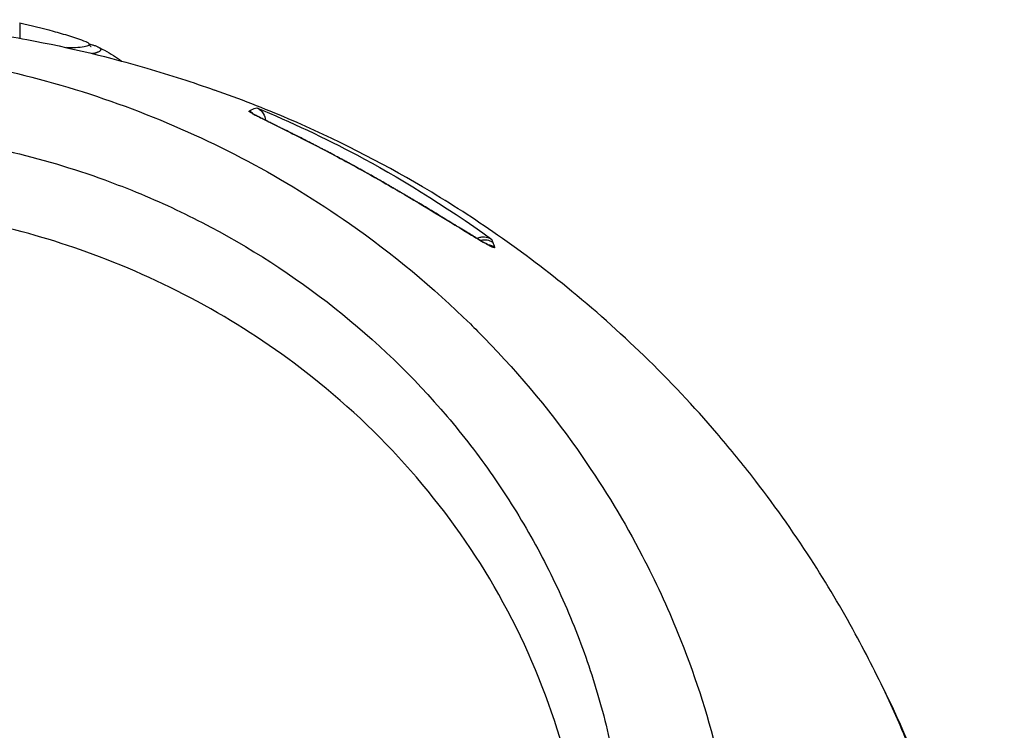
# Model space of a CAD drawing. Header units: millimetres. Extents: x 0 to 4378, y 0 to 2376.
# Tile 629 of 656: x 2258 to 2292, y 1886 to 1910. Entities that reach past the tile are written whole.
import ezdxf

# ---------------------------------------------------------------- set-up
doc = ezdxf.new("R2010")
doc.units = ezdxf.units.MM
doc.header["$LTSCALE"] = 0.2

# ---------------------------------------------------------------- blocks, each defined once
blk = doc.blocks.new('A$C1d6742d2')
blk.add_line((15.478, 1406.801), (15.478, 1406.801))
for centre, major_axis, ratio, start_param, end_param in [((6.921, 1410.061), (-0.013, -0.43), 0.572551, 0.327966, 0.328098), ((14.72, 1406.653), (-0.358, 0.349), 0.999766, 4.712389, 5.08065), ((14.72, 1406.653), (-0.353, 0.354), 0.999764, 4.712389, 4.712489), ((23.053, 1402.158), (-0.468, -0.177), 0.998759, 3.730383, 4.627513), ((23.11, 1401.999), (0.472, 0.165), 0.998587, 0.605147, 1.111631), ((12.439, 472.457), (10.072, 931.151), 0.019214, 6.236048, 6.238777), ((12.785, 492.008), (9.744, 911.578), 0.019207, 6.232437, 6.236049)]:
    blk.add_ellipse(centre, major_axis=major_axis, ratio=ratio, start_param=start_param, end_param=end_param)
for points, knots in [([(-13.379, 1407.963), (-11.198, 1408.711), (-8.826, 1409.394), (-4.67, 1409.998), (-3.65, 1410.115), (-1.895, 1410.23), (-1.251, 1410.257), (0.051, 1410.278), (0.725, 1410.271), (1.865, 1410.23), (2.361, 1410.202), (3.482, 1410.12), (4.091, 1410.058), (5.6, 1409.875), (6.446, 1409.74), (8.766, 1409.306), (10.116, 1408.969), (12.196, 1408.361), (12.974, 1408.108), (13.72, 1407.845)], [0, 0, 0, 0, 1.37757, 1.37757, 1.768268, 1.768268, 1.967159, 1.967159, 2.162214, 2.162214, 2.321647, 2.321647, 2.544667, 2.544667, 2.910913, 2.910913, 3.616722, 3.616722, 4.073102, 4.073102, 4.073102, 4.073102]), ([(6.988, 1410.172), (6.988, 1410.171), (6.988, 1410.17), (6.988, 1410.165), (6.988, 1410.165), (6.988, 1410.13), (6.988, 1409.974), (6.988, 1409.681), (6.988, 1409.66), (6.988, 1409.638)], [-5.446853, -5.446853, -5.446853, -5.446853, -5.1247, -5.1247, -5.082989, -5.082989, -2.541442, -2.541442, -2.346652, -2.346652, -2.346652, -2.346652]), ([(6.988, 1410.172), (7.378, 1410.083), (7.765, 1409.987), (8.333, 1409.829), (8.519, 1409.775), (8.89, 1409.66), (9.079, 1409.596), (9.268, 1409.523)], [0, 0, 0, 0, 0.1204132, 0.1204132, 0.1814124, 0.1814124, 0.2424095, 0.2424095, 0.2424095, 0.2424095]), ([(9.268, 1409.523), (9.275, 1409.52), (9.282, 1409.517), (9.288, 1409.514), (9.292, 1409.513), (9.295, 1409.512), (9.299, 1409.51)], [10.7660296, 10.7660296, 10.7660296, 10.7660296, 10.8476812, 10.8476812, 10.8476812, 10.8899118, 10.8899118, 10.8899118, 10.8899118]), ([(9.299, 1409.51), (9.375, 1409.475), (9.404, 1409.437), (9.36, 1409.381), (9.323, 1409.362), (9.267, 1409.347)], [10.889931, 10.889931, 10.889931, 10.889931, 11.886462, 11.886462, 12.517617, 12.517617, 12.517617, 12.517617]), ([(9.386, 1409.44), (9.392, 1409.439), (9.398, 1409.437), (9.404, 1409.436), (9.409, 1409.435), (9.415, 1409.433), (9.421, 1409.432), (9.446, 1409.426), (9.471, 1409.419), (9.494, 1409.412), (9.495, 1409.412), (9.497, 1409.411), (9.498, 1409.411), (9.511, 1409.407), (9.524, 1409.403), (9.537, 1409.399), (9.555, 1409.393), (9.573, 1409.387), (9.59, 1409.38), (9.606, 1409.374), (9.622, 1409.368), (9.637, 1409.362), (9.639, 1409.361), (9.641, 1409.36), (9.642, 1409.359), (9.655, 1409.354), (9.666, 1409.349), (9.677, 1409.344), (9.688, 1409.339), (9.698, 1409.333), (9.707, 1409.328), (9.716, 1409.324), (9.724, 1409.319), (9.731, 1409.315), (9.734, 1409.313), (9.738, 1409.31), (9.741, 1409.308), (9.748, 1409.304), (9.754, 1409.299), (9.759, 1409.295), (9.764, 1409.291), (9.769, 1409.286), (9.773, 1409.282), (9.777, 1409.277), (9.781, 1409.273), (9.783, 1409.268), (9.785, 1409.265), (9.786, 1409.262), (9.787, 1409.259), (9.788, 1409.258), (9.788, 1409.257), (9.789, 1409.255), (9.789, 1409.252), (9.79, 1409.249), (9.79, 1409.246), (9.79, 1409.244), (9.79, 1409.241), (9.79, 1409.238), (9.789, 1409.233), (9.787, 1409.228), (9.785, 1409.222), (9.782, 1409.217), (9.778, 1409.212), (9.774, 1409.207), (9.772, 1409.205), (9.77, 1409.203), (9.768, 1409.201), (9.763, 1409.196), (9.757, 1409.191), (9.751, 1409.187), (9.748, 1409.184), (9.744, 1409.182), (9.741, 1409.18), (9.737, 1409.177), (9.733, 1409.175), (9.729, 1409.173), (9.721, 1409.168), (9.713, 1409.164), (9.704, 1409.159), (9.696, 1409.156), (9.689, 1409.152), (9.68, 1409.149), (9.674, 1409.147), (9.668, 1409.144), (9.662, 1409.142), (9.655, 1409.139), (9.648, 1409.137), (9.64, 1409.134), (9.635, 1409.133), (9.629, 1409.131), (9.623, 1409.129), (9.612, 1409.126), (9.601, 1409.123), (9.589, 1409.12), (9.57, 1409.115), (9.551, 1409.111), (9.53, 1409.107), (9.522, 1409.105), (9.514, 1409.104), (9.505, 1409.103)], [9.920618, 9.920618, 9.920618, 9.920618, 9.959321, 9.959321, 9.959321, 9.996237, 9.996237, 9.996237, 10.166447, 10.166447, 10.166447, 10.176737, 10.176737, 10.176737, 10.27664, 10.27664, 10.27664, 10.426065, 10.426065, 10.426065, 10.575489, 10.575489, 10.575489, 10.593515, 10.593515, 10.593515, 10.717927, 10.717927, 10.717927, 10.842339, 10.842339, 10.842339, 10.95145, 10.95145, 10.95145, 11.003993, 11.003993, 11.003993, 11.112709, 11.112709, 11.112709, 11.222716, 11.222716, 11.222716, 11.339584, 11.339584, 11.339584, 11.41292, 11.41292, 11.41292, 11.444256, 11.444256, 11.444256, 11.520181, 11.520181, 11.520181, 11.586547, 11.586547, 11.586547, 11.714284, 11.714284, 11.714284, 11.834829, 11.834829, 11.834829, 11.888165, 11.888165, 11.888165, 12.00275, 12.00275, 12.00275, 12.058849, 12.058849, 12.058849, 12.121438, 12.121438, 12.121438, 12.234436, 12.234436, 12.234436, 12.326407, 12.326407, 12.326407, 12.394351, 12.394351, 12.394351, 12.4652, 12.4652, 12.4652, 12.5211, 12.5211, 12.5211, 12.622511, 12.622511, 12.622511, 12.780422, 12.780422, 12.780422, 12.842286, 12.842286, 12.842286, 12.842286]), ([(9.387, 1409.433), (9.398, 1409.408), (9.411, 1409.39), (9.431, 1409.364), (9.439, 1409.357), (9.45, 1409.348), (9.452, 1409.346), (9.452, 1409.346)], [0.00181049, 0.00181049, 0.00181049, 0.00181049, 0.01597892, 0.01597892, 0.02989657, 0.02989657, 0.04476116, 0.04476116, 0.04476116, 0.04476116]), ([(9.711, 1409.327), (9.78, 1409.292), (9.847, 1409.258), (10.022, 1409.162), (10.127, 1409.101), (10.322, 1408.976), (10.413, 1408.914), (10.501, 1408.846)], [0.00303927, 0.00303927, 0.00303927, 0.00303927, 0.02725657, 0.02725657, 0.065694, 0.065694, 0.0997173, 0.0997173, 0.0997173, 0.0997173]), ([(3.068, 1409.103), (4.445, 1408.947), (5.82, 1408.689), (8.493, 1408.018), (9.811, 1407.602), (13.686, 1406.108), (16.132, 1404.807), (19.871, 1402.185), (21.266, 1401.024), (22.721, 1399.594), (22.884, 1399.43), (24.294, 1397.984), (25.43, 1396.606), (27.197, 1394.053), (27.883, 1392.917), (28.947, 1390.869), (29.359, 1389.976), (30.276, 1387.715), (30.729, 1386.325), (31.169, 1384.56), (31.251, 1384.208), (31.44, 1383.319), (31.538, 1382.783), (31.704, 1381.753), (31.78, 1381.212), (31.839, 1380.676)], [0.000006, 0.000006, 0.000006, 0.000006, 0.415915, 0.415915, 0.829157, 0.829157, 1.642303, 1.642303, 2.181975, 2.181975, 2.250978, 2.250978, 2.784949, 2.784949, 3.180899, 3.180899, 3.475323, 3.475323, 3.911917, 3.911917, 4.020234, 4.020234, 4.184358, 4.184358, 4.345765, 4.345765, 4.345765, 4.345765]), ([(40.73, 1369.8), (40.73, 1369.846), (40.73, 1369.892), (40.73, 1369.985), (40.73, 1370.028), (40.729, 1370.167), (40.729, 1370.258), (40.726, 1370.533), (40.722, 1370.716), (40.715, 1371.021), (40.711, 1371.143), (40.69, 1371.754), (40.665, 1372.241), (40.607, 1373.055), (40.58, 1373.38), (40.508, 1374.138), (40.459, 1374.57), (40.33, 1375.579), (40.243, 1376.155), (40.011, 1377.495), (39.856, 1378.259), (39.44, 1380.036), (39.161, 1381.046), (38.659, 1382.623), (38.462, 1383.195), (38.012, 1384.414), (37.754, 1385.061), (37.33, 1386.047), (37.177, 1386.389), (36.659, 1387.508), (36.27, 1388.279), (35.378, 1389.918), (34.866, 1390.781), (33.687, 1392.605), (33.009, 1393.563), (31.89, 1395.001), (31.487, 1395.495), (30.281, 1396.901), (29.441, 1397.798), (27.71, 1399.479), (26.825, 1400.268), (25.075, 1401.691), (24.222, 1402.333), (22.551, 1403.485), (21.744, 1404.002), (19.444, 1405.36), (17.895, 1406.15), (15.436, 1407.207), (14.588, 1407.539), (13.72, 1407.845)], [-7.729646, -7.729646, -7.729646, -7.729646, -7.7105, -7.7105, -7.690784, -7.690784, -7.652085, -7.652085, -7.574411, -7.574411, -7.52262, -7.52262, -7.315388, -7.315388, -7.177354, -7.177354, -6.993313, -6.993313, -6.748015, -6.748015, -6.420978, -6.420978, -5.985072, -5.985072, -5.73644, -5.73644, -5.452577, -5.452577, -5.301087, -5.301087, -4.95462, -4.95462, -4.558517, -4.558517, -4.106103, -4.106103, -3.864795, -3.864795, -3.410322, -3.410322, -2.984789, -2.984789, -2.612354, -2.612354, -2.286343, -2.286343, -1.715455, -1.715455, -1.424487, -1.424487, -1.424487, -1.424487]), ([(14.916, 1407.113), (14.94, 1407.131), (14.964, 1407.147), (14.989, 1407.161), (15.053, 1407.197), (15.117, 1407.221), (15.181, 1407.23)], [0, 0, 0, 0, 0.2372022, 0.2372022, 0.2372022, 0.8578116, 0.8578116, 0.8578116, 0.8578116]), ([(15.181, 1407.23), (15.205, 1407.221), (15.226, 1407.209), (15.267, 1407.183), (15.286, 1407.167), (15.34, 1407.118), (15.373, 1407.079), (15.444, 1406.963), (15.473, 1406.882), (15.478, 1406.802)], [0.00000022, 0.00000022, 0.00000022, 0.00000022, 0.00809349, 0.00809349, 0.01746003, 0.01746003, 0.03766224, 0.03766224, 0.07105432, 0.07105432, 0.07105432, 0.07105432]), ([(15.181, 1407.23), (16.338, 1406.75), (17.541, 1406.181), (20.007, 1404.868), (21.648, 1403.881), (23.296, 1402.682)], [0.0000044, 0.0000044, 0.0000044, 0.0000044, 0.3995554, 0.3995554, 0.9019012, 0.9019012, 0.9019012, 0.9019012]), ([(23.405, 1402.403), (23.412, 1402.384), (23.391, 1402.385), (23.348, 1402.402), (23.337, 1402.406), (23.325, 1402.411), (23.311, 1402.418), (23.297, 1402.424), (23.282, 1402.431), (23.266, 1402.439), (23.235, 1402.455), (23.199, 1402.474), (23.161, 1402.495), (23.158, 1402.497), (23.155, 1402.498), (23.152, 1402.5), (23.076, 1402.542), (22.984, 1402.596), (22.879, 1402.658), (22.875, 1402.66), (22.871, 1402.663), (22.867, 1402.665), (22.759, 1402.729), (22.639, 1402.802), (22.511, 1402.881), (22.502, 1402.886), (22.493, 1402.891), (22.485, 1402.896), (22.34, 1402.985), (22.188, 1403.079), (22.019, 1403.182), (21.93, 1403.237), (21.836, 1403.294), (21.737, 1403.356), (21.697, 1403.38), (21.656, 1403.405), (21.615, 1403.43), (21.566, 1403.46), (21.516, 1403.491), (21.466, 1403.521), (21.333, 1403.602), (21.197, 1403.685), (21.058, 1403.769), (20.986, 1403.812), (20.916, 1403.854), (20.845, 1403.897), (20.81, 1403.918), (20.775, 1403.939), (20.74, 1403.96), (20.705, 1403.981), (20.67, 1404.002), (20.633, 1404.023), (20.598, 1404.044), (20.563, 1404.065), (20.526, 1404.087), (20.506, 1404.099), (20.486, 1404.111), (20.465, 1404.123), (20.427, 1404.146), (20.389, 1404.168), (20.352, 1404.19), (20.314, 1404.212), (20.277, 1404.234), (20.24, 1404.256), (20.203, 1404.278), (20.166, 1404.3), (20.128, 1404.322), (20.12, 1404.326), (20.113, 1404.331), (20.105, 1404.335), (20.069, 1404.356), (20.032, 1404.378), (19.995, 1404.4), (19.959, 1404.42), (19.923, 1404.441), (19.885, 1404.463), (19.85, 1404.484), (19.813, 1404.505), (19.775, 1404.527), (19.644, 1404.602), (19.513, 1404.678), (19.381, 1404.752), (19.355, 1404.768), (19.329, 1404.782), (19.304, 1404.797), (19.294, 1404.802), (19.285, 1404.807), (19.275, 1404.813), (19.25, 1404.827), (19.226, 1404.841), (19.201, 1404.855), (19.177, 1404.868), (19.152, 1404.882), (19.126, 1404.897), (19.102, 1404.91), (19.078, 1404.924), (19.052, 1404.938), (19.031, 1404.95), (19.009, 1404.963), (18.986, 1404.975), (18.831, 1405.062), (18.676, 1405.148), (18.523, 1405.232), (18.496, 1405.246), (18.471, 1405.26), (18.445, 1405.274), (18.42, 1405.288), (18.396, 1405.301), (18.371, 1405.315), (18.36, 1405.32), (18.35, 1405.326), (18.34, 1405.332), (18.293, 1405.357), (18.245, 1405.383), (18.193, 1405.411), (18.169, 1405.424), (18.144, 1405.438), (18.118, 1405.452), (18.1, 1405.461), (18.082, 1405.471), (18.063, 1405.481), (18.02, 1405.505), (17.977, 1405.528), (17.935, 1405.55), (17.902, 1405.567), (17.871, 1405.584), (17.839, 1405.601), (17.796, 1405.624), (17.754, 1405.646), (17.712, 1405.669), (17.672, 1405.69), (17.633, 1405.71), (17.594, 1405.731), (17.555, 1405.751), (17.516, 1405.772), (17.477, 1405.792), (17.439, 1405.812), (17.401, 1405.832), (17.362, 1405.852), (17.353, 1405.857), (17.343, 1405.862), (17.333, 1405.867), (17.296, 1405.887), (17.258, 1405.906), (17.22, 1405.926), (17.184, 1405.945), (17.148, 1405.963), (17.111, 1405.982), (17.076, 1406.001), (17.04, 1406.019), (17.004, 1406.037), (16.948, 1406.066), (16.892, 1406.095), (16.837, 1406.123), (16.779, 1406.152), (16.721, 1406.182), (16.664, 1406.21), (16.608, 1406.239), (16.553, 1406.267), (16.498, 1406.294), (16.458, 1406.314), (16.419, 1406.334), (16.38, 1406.353), (16.272, 1406.407), (16.17, 1406.459), (16.074, 1406.506), (16.042, 1406.522), (16.01, 1406.538), (15.979, 1406.553), (15.971, 1406.557), (15.964, 1406.561), (15.956, 1406.564), (15.926, 1406.579), (15.896, 1406.594), (15.867, 1406.609), (15.837, 1406.624), (15.807, 1406.638), (15.778, 1406.653), (15.748, 1406.668), (15.718, 1406.682), (15.69, 1406.696), (15.675, 1406.703), (15.661, 1406.71), (15.647, 1406.717), (15.588, 1406.746), (15.534, 1406.774), (15.484, 1406.798), (15.427, 1406.826), (15.377, 1406.851), (15.333, 1406.873), (15.313, 1406.884), (15.294, 1406.893), (15.276, 1406.902), (15.257, 1406.911), (15.239, 1406.921), (15.221, 1406.93), (15.21, 1406.935), (15.199, 1406.941), (15.189, 1406.946), (15.171, 1406.955), (15.154, 1406.964), (15.138, 1406.972), (15.069, 1407.008), (15.017, 1407.037), (14.983, 1407.057), (14.979, 1407.059), (14.975, 1407.061), (14.972, 1407.063), (14.968, 1407.065), (14.964, 1407.068), (14.96, 1407.07), (14.955, 1407.073), (14.95, 1407.077), (14.945, 1407.08), (14.941, 1407.082), (14.937, 1407.085), (14.933, 1407.088), (14.93, 1407.09), (14.927, 1407.093), (14.924, 1407.095), (14.922, 1407.096), (14.92, 1407.098), (14.919, 1407.099), (14.919, 1407.099), (14.918, 1407.1), (14.918, 1407.1), (14.916, 1407.102), (14.915, 1407.103), (14.914, 1407.104), (14.913, 1407.107), (14.912, 1407.109), (14.913, 1407.111), (14.914, 1407.111), (14.914, 1407.112), (14.915, 1407.113), (14.915, 1407.113), (14.916, 1407.113), (14.916, 1407.113)], [0, 0, 0, 0, 0.0606097, 0.0606097, 0.0606097, 0.0760926, 0.0760926, 0.0760926, 0.0917898, 0.0917898, 0.0917898, 0.1225414, 0.1225414, 0.1225414, 0.125, 0.125, 0.125, 0.185671, 0.185671, 0.185671, 0.1880403, 0.1880403, 0.1880403, 0.25, 0.25, 0.25, 0.2541675, 0.2541675, 0.2541675, 0.3239194, 0.3239194, 0.3239194, 0.3605055, 0.3605055, 0.3605055, 0.375, 0.375, 0.375, 0.3920699, 0.3920699, 0.3920699, 0.4375, 0.4375, 0.4375, 0.4610182, 0.4610182, 0.4610182, 0.4724516, 0.4724516, 0.4724516, 0.4836295, 0.4836295, 0.4836295, 0.4943265, 0.4943265, 0.4943265, 0.5, 0.5, 0.5, 0.510606, 0.510606, 0.510606, 0.5212304, 0.5212304, 0.5212304, 0.5317597, 0.5317597, 0.5317597, 0.5339079, 0.5339079, 0.5339079, 0.5439621, 0.5439621, 0.5439621, 0.5534615, 0.5534615, 0.5534615, 0.5625, 0.5625, 0.5625, 0.59375, 0.59375, 0.59375, 0.6000797, 0.6000797, 0.6000797, 0.6024545, 0.6024545, 0.6024545, 0.6086674, 0.6086674, 0.6086674, 0.6147125, 0.6147125, 0.6147125, 0.6203648, 0.6203648, 0.6203648, 0.625, 0.625, 0.625, 0.65625, 0.65625, 0.65625, 0.6616327, 0.6616327, 0.6616327, 0.6670453, 0.6670453, 0.6670453, 0.6693115, 0.6693115, 0.6693115, 0.6795832, 0.6795832, 0.6795832, 0.6843068, 0.6843068, 0.6843068, 0.6875, 0.6875, 0.6875, 0.6949011, 0.6949011, 0.6949011, 0.7005456, 0.7005456, 0.7005456, 0.7082314, 0.7082314, 0.7082314, 0.7154474, 0.7154474, 0.7154474, 0.7225734, 0.7225734, 0.7225734, 0.7295267, 0.7295267, 0.7295267, 0.7312887, 0.7312887, 0.7312887, 0.7379202, 0.7379202, 0.7379202, 0.7441227, 0.7441227, 0.7441227, 0.75, 0.75, 0.75, 0.7591085, 0.7591085, 0.7591085, 0.768686, 0.768686, 0.768686, 0.7781797, 0.7781797, 0.7781797, 0.7850609, 0.7850609, 0.7850609, 0.8042655, 0.8042655, 0.8042655, 0.8108796, 0.8108796, 0.8108796, 0.8125, 0.8125, 0.8125, 0.8190163, 0.8190163, 0.8190163, 0.8256556, 0.8256556, 0.8256556, 0.8325276, 0.8325276, 0.8325276, 0.8359779, 0.8359779, 0.8359779, 0.8506488, 0.8506488, 0.8506488, 0.8673146, 0.8673146, 0.8673146, 0.875, 0.875, 0.875, 0.883205, 0.883205, 0.883205, 0.8882626, 0.8882626, 0.8882626, 0.8966706, 0.8966706, 0.8966706, 0.9334822, 0.9334822, 0.9334822, 0.9375, 0.9375, 0.9375, 0.9423621, 0.9423621, 0.9423621, 0.9492937, 0.9492937, 0.9492937, 0.9562254, 0.9562254, 0.9562254, 0.9633498, 0.9633498, 0.9633498, 0.96875, 0.96875, 0.96875, 0.9708858, 0.9708858, 0.9708858, 0.9771847, 0.9771847, 0.9771847, 0.9922363, 0.9922363, 0.9922363, 0.9987827, 0.9987827, 0.9987827, 1, 1, 1, 1]), ([(15.023, 1407.038), (15.023, 1407.038), (15.025, 1407.036), (15.042, 1407.026), (15.076, 1407.007), (15.22, 1406.931), (15.371, 1406.855), (15.689, 1406.697), (15.812, 1406.636), (16.173, 1406.457), (16.444, 1406.322), (16.972, 1406.054), (17.228, 1405.923), (17.74, 1405.654), (18.003, 1405.514), (18.555, 1405.215), (18.845, 1405.055), (19.476, 1404.7), (19.811, 1404.508), (20.572, 1404.062), (20.977, 1403.819), (21.844, 1403.292), (22.27, 1403.028), (22.807, 1402.702), (22.979, 1402.6), (23.165, 1402.497), (23.22, 1402.471), (23.235, 1402.464), (23.236, 1402.464), (23.236, 1402.464)], [0.089624, 0.089624, 0.089624, 0.089624, 0.106981, 0.106981, 0.178205, 0.178205, 0.310829, 0.310829, 0.377607, 0.377607, 0.484201, 0.484201, 0.570456, 0.570456, 0.658351, 0.658351, 0.762405, 0.762405, 0.898699, 0.898699, 1.0989, 1.0989, 1.384767, 1.384767, 1.563603, 1.563603, 1.666231, 1.666231, 1.678798, 1.678798, 1.678798, 1.678798]), ([(3.068, 1406.326), (3.654, 1406.264), (4.237, 1406.184), (5.398, 1405.988), (5.976, 1405.872), (7.696, 1405.473), (8.824, 1405.138), (10.238, 1404.623), (10.551, 1404.503), (11.689, 1404.044), (12.5, 1403.672), (16.549, 1401.58), (19.429, 1399.301), (22.029, 1396.234), (22.301, 1395.898), (22.832, 1395.208), (23.087, 1394.859), (23.836, 1393.78), (24.302, 1393.032), (25.154, 1391.5), (25.54, 1390.716), (26.232, 1389.112), (26.536, 1388.295), (27.062, 1386.633), (27.284, 1385.784), (27.635, 1384.088), (27.765, 1383.245), (27.897, 1381.966), (27.93, 1381.533), (27.964, 1380.878), (27.972, 1380.663), (27.989, 1380.019), (27.989, 1379.591), (27.967, 1378.724), (27.945, 1378.283), (27.897, 1377.646), (27.88, 1377.449), (27.823, 1376.875), (27.775, 1376.489), (27.67, 1375.765), (27.614, 1375.422), (27.318, 1373.839), (26.993, 1372.611), (26.264, 1370.506), (25.902, 1369.621), (24.878, 1367.461), (24.156, 1366.21), (22.924, 1364.427), (22.489, 1363.849), (21.572, 1362.729), (21.088, 1362.184), (20.583, 1361.662)], [0.000007, 0.000007, 0.000007, 0.000007, 0.177121, 0.177121, 0.354236, 0.354236, 0.708781, 0.708781, 0.809982, 0.809982, 1.079447, 1.079447, 2.190962, 2.190962, 2.323103, 2.323103, 2.454893, 2.454893, 2.723503, 2.723503, 2.991439, 2.991439, 3.260082, 3.260082, 3.532073, 3.532073, 3.798573, 3.798573, 3.934249, 3.934249, 4.003836, 4.003836, 4.140094, 4.140094, 4.281027, 4.281027, 4.344095, 4.344095, 4.4675, 4.4675, 4.580149, 4.580149, 4.986965, 4.986965, 5.291419, 5.291419, 5.747573, 5.747573, 5.975445, 5.975445, 6.202843, 6.202843, 6.202843, 6.202843]), ([(20.255, 1361.965), (21.041, 1362.847), (22.267, 1364.338), (24.315, 1367.934), (25.034, 1369.587), (26.656, 1374.802), (26.84, 1378.17), (26.201, 1384.158), (25.258, 1387.347), (21.917, 1393.281), (19.728, 1395.828), (14.889, 1399.667), (12.404, 1401.07), (8.579, 1402.521), (7.385, 1402.886), (4.95, 1403.46), (3.697, 1403.67), (1.649, 1403.873), (0.83, 1403.919), (0.009, 1403.919)], [-6.298185, -6.298185, -6.298185, -6.298185, -5.62338, -5.62338, -5.107672, -5.107672, -4.04946, -4.04946, -2.934387, -2.934387, -1.887256, -1.887256, -1.012101, -1.012101, -0.630052, -0.630052, -0.246202, -0.246202, -0.000001, -0.000001, -0.000001, -0.000001]), ([(22.789, 1402.714), (22.839, 1402.742), (22.886, 1402.755), (22.961, 1402.769), (23.002, 1402.772), (23.083, 1402.766), (23.119, 1402.76), (23.182, 1402.741), (23.207, 1402.731), (23.255, 1402.708), (23.277, 1402.696), (23.296, 1402.682)], [0.08853063, 0.08853063, 0.08853063, 0.08853063, 0.11165311, 0.11165311, 0.13542055, 0.13542055, 0.15447385, 0.15447385, 0.16862291, 0.16862291, 0.18264715, 0.18264715, 0.18264715, 0.18264715]), ([(36.78, 1387.237), (37.466, 1385.838), (38.071, 1384.401), (40.08, 1378.758), (40.89, 1374.272), (41.002, 1367.103), (40.771, 1364.345), (40.264, 1361.645)], [3.522896, 3.522896, 3.522896, 3.522896, 3.987632, 3.987632, 5.319807, 5.319807, 6.138848, 6.138848, 6.138848, 6.138848])]:
    blk.add_open_spline(points, degree=3, knots=knots)
for points in [[(6.988, 1410.172), (6.988, 1410.172), (6.988, 1410.172), (6.988, 1410.172)], [(9.267, 1409.347), (9.136, 1409.312), (8.905, 1409.297), (8.606, 1409.312)]]:
    blk.add_open_spline(points, degree=3)

msp = doc.modelspace()

# ---------------------------------------------------------------- block references
msp.add_blockref('A$C1d6742d2', (2251.163, 499.915))

doc.saveas('drawing.dxf')
